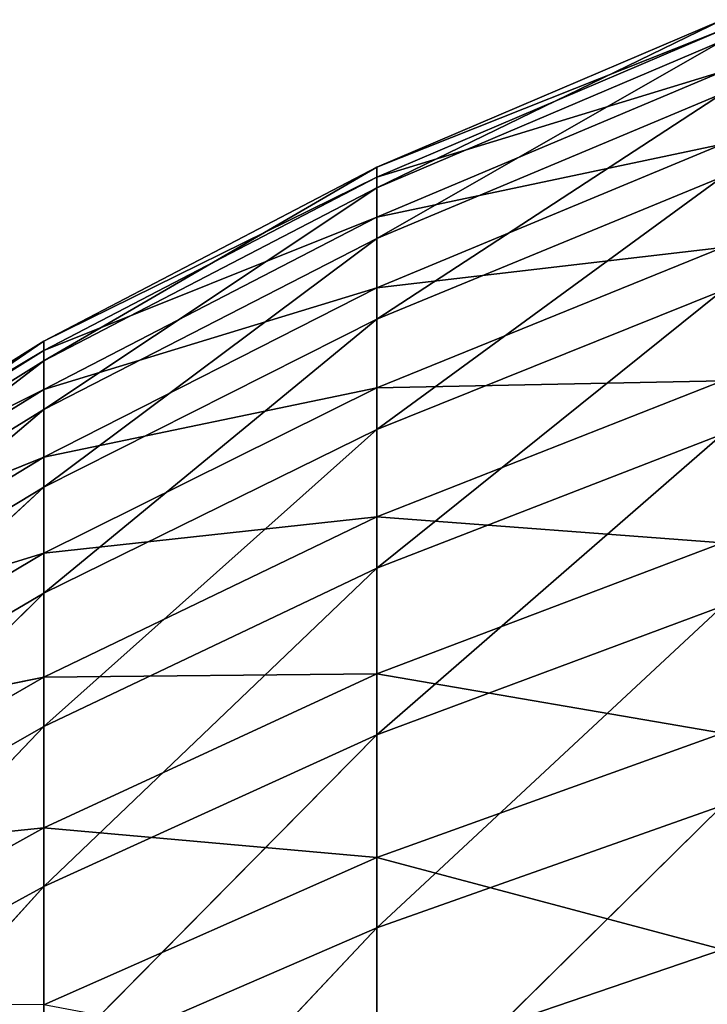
# Model space of a CAD drawing. Header units: centimetres. Extents: x 0 to 30.7, y 0 to 40.
# Tile 490 of 656: x 0.1749 to 0.2498, y 39.2945 to 39.4018. Entities that reach past the tile are written whole.
import ezdxf

# ---------------------------------------------------------------- set-up
doc = ezdxf.new("R2010")
doc.units = ezdxf.units.CM
doc.header["$LTSCALE"] = 2.54
doc.layers.get('0').update_dxf_attribs({"true_color": 0xff5454})

# ---------------------------------------------------------------- blocks, each defined once
blk = doc.blocks.new('Kosz na _mieci DERBIN SMALL.STL')
at = {"color": 0}
for p, q in [((0.25147, 39.40183, 1.20723), (0.21379, 39.38352, 1.24708)), ((0.25147, 39.40183, 1.20723), (0.21379, 39.38352, 1.24708)), ((0.25147, 39.40183, 1.20723), (0.21379, 39.38576, 1.20699)), ((0.25147, 39.40183, 1.20723), (0.21379, 39.38576, 1.20699)), ((0.25147, 39.40072, 1.16576), (0.21379, 39.38576, 1.20699)), ((0.25147, 39.40072, 1.16576), (0.21379, 39.38576, 1.20699)), ((0.25147, 39.40072, 1.16576), (0.21379, 39.38468, 1.16686)), ((0.25147, 39.40072, 1.16576), (0.21379, 39.38468, 1.16686)), ((0.25147, 39.39952, 1.24864), (0.21379, 39.37798, 1.28685)), ((0.25147, 39.39952, 1.24864), (0.21379, 39.37798, 1.28685)), ((0.25147, 39.39952, 1.24864), (0.21379, 39.38352, 1.24708)), ((0.25147, 39.39952, 1.24864), (0.21379, 39.38352, 1.24708)), ((0.25147, 39.39618, 1.12453), (0.21379, 39.38468, 1.16686)), ((0.25147, 39.39618, 1.12453), (0.21379, 39.38468, 1.16686)), ((0.25147, 39.39618, 1.12453), (0.21379, 39.38029, 1.12695)), ((0.25147, 39.39618, 1.12453), (0.21379, 39.38029, 1.12695)), ((0.25147, 39.3938, 1.28973), (0.21379, 39.36918, 1.32603)), ((0.25147, 39.3938, 1.28973), (0.21379, 39.36918, 1.32603)), ((0.25147, 39.3938, 1.28973), (0.21379, 39.37798, 1.28685)), ((0.25147, 39.3938, 1.28973), (0.21379, 39.37798, 1.28685)), ((0.25147, 39.38825, 1.08381), (0.21379, 39.38029, 1.12695)), ((0.25147, 39.38825, 1.08381), (0.21379, 39.38029, 1.12695)), ((0.25147, 39.38825, 1.08381), (0.21379, 39.37261, 1.08753)), ((0.25147, 39.38825, 1.08381), (0.21379, 39.37261, 1.08753)), ((0.21379, 39.38576, 1.20699), (0.17749, 39.36465, 1.24525)), ((0.21379, 39.38576, 1.20699), (0.17749, 39.36465, 1.24525)), ((0.21379, 39.38576, 1.20699), (0.17749, 39.3668, 1.20672)), ((0.21379, 39.38576, 1.20699), (0.17749, 39.3668, 1.20672)), ((0.21379, 39.38576, 1.20699), (0.21379, 39.38352, 1.24708)), ((0.21379, 39.38468, 1.16686), (0.21379, 39.38576, 1.20699)), ((0.21379, 39.38576, 1.20699), (0.21379, 39.38352, 1.24708)), ((0.21379, 39.38468, 1.16686), (0.21379, 39.38576, 1.20699)), ((0.21379, 39.38468, 1.16686), (0.17749, 39.3668, 1.20672)), ((0.21379, 39.38468, 1.16686), (0.17749, 39.3668, 1.20672)), ((0.21379, 39.38468, 1.16686), (0.17749, 39.36576, 1.16815)), ((0.21379, 39.38468, 1.16686), (0.17749, 39.36576, 1.16815)), ((0.25147, 39.3847, 1.3302), (0.21379, 39.35717, 1.36434)), ((0.25147, 39.3847, 1.3302), (0.21379, 39.35717, 1.36434)), ((0.25147, 39.3847, 1.3302), (0.21379, 39.36918, 1.32603)), ((0.25147, 39.3847, 1.3302), (0.21379, 39.36918, 1.32603)), ((0.21379, 39.38029, 1.12695), (0.21379, 39.38468, 1.16686)), ((0.21379, 39.38029, 1.12695), (0.21379, 39.38468, 1.16686)), ((0.21379, 39.38352, 1.24708), (0.17749, 39.35933, 1.28346)), ((0.21379, 39.38352, 1.24708), (0.17749, 39.35933, 1.28346)), ((0.21379, 39.38352, 1.24708), (0.17749, 39.36465, 1.24525)), ((0.21379, 39.38352, 1.24708), (0.17749, 39.36465, 1.24525)), ((0.21379, 39.38352, 1.24708), (0.21379, 39.37798, 1.28685)), ((0.21379, 39.38352, 1.24708), (0.21379, 39.37798, 1.28685)), ((0.21379, 39.38029, 1.12695), (0.17749, 39.36576, 1.16815)), ((0.21379, 39.38029, 1.12695), (0.17749, 39.36576, 1.16815)), ((0.21379, 39.38029, 1.12695), (0.17749, 39.36154, 1.1298)), ((0.21379, 39.38029, 1.12695), (0.17749, 39.36154, 1.1298)), ((0.21379, 39.37261, 1.08753), (0.21379, 39.38029, 1.12695)), ((0.21379, 39.37261, 1.08753), (0.21379, 39.38029, 1.12695)), ((0.21379, 39.37798, 1.28685), (0.17749, 39.35086, 1.32111)), ((0.21379, 39.37798, 1.28685), (0.17749, 39.35086, 1.32111)), ((0.21379, 39.37798, 1.28685), (0.17749, 39.35933, 1.28346)), ((0.21379, 39.37798, 1.28685), (0.17749, 39.35933, 1.28346)), ((0.21379, 39.37798, 1.28685), (0.21379, 39.36918, 1.32603)), ((0.21379, 39.37798, 1.28685), (0.21379, 39.36918, 1.32603)), ((0.25147, 39.37699, 1.04389), (0.21379, 39.37261, 1.08753)), ((0.25147, 39.37699, 1.04389), (0.21379, 39.37261, 1.08753)), ((0.25147, 39.37699, 1.04389), (0.21379, 39.36171, 1.04889)), ((0.25147, 39.37699, 1.04389), (0.21379, 39.36171, 1.04889)), ((0.21379, 39.37261, 1.08753), (0.17749, 39.36154, 1.1298)), ((0.21379, 39.37261, 1.08753), (0.17749, 39.36154, 1.1298)), ((0.21379, 39.37261, 1.08753), (0.17749, 39.35416, 1.09192)), ((0.21379, 39.37261, 1.08753), (0.17749, 39.35416, 1.09192)), ((0.21379, 39.36171, 1.04889), (0.21379, 39.37261, 1.08753)), ((0.21379, 39.36171, 1.04889), (0.21379, 39.37261, 1.08753)), ((0.25147, 39.3723, 1.36978), (0.21379, 39.34204, 1.40153)), ((0.25147, 39.3723, 1.36978), (0.21379, 39.34204, 1.40153)), ((0.25147, 39.3723, 1.36978), (0.21379, 39.35717, 1.36434)), ((0.25147, 39.3723, 1.36978), (0.21379, 39.35717, 1.36434)), ((0.21379, 39.36918, 1.32603), (0.17749, 39.33932, 1.35793)), ((0.21379, 39.36918, 1.32603), (0.17749, 39.33932, 1.35793)), ((0.21379, 39.36918, 1.32603), (0.17749, 39.35086, 1.32111)), ((0.21379, 39.36918, 1.32603), (0.17749, 39.35086, 1.32111)), ((0.21379, 39.36918, 1.32603), (0.21379, 39.35717, 1.36434)), ((0.21379, 39.36918, 1.32603), (0.21379, 39.35717, 1.36434)), ((0.17749, 39.3668, 1.20672), (0.14277, 39.34301, 1.24314)), ((0.17749, 39.3668, 1.20672), (0.14277, 39.34301, 1.24314)), ((0.17749, 39.3668, 1.20672), (0.14277, 39.34506, 1.20641)), ((0.17749, 39.3668, 1.20672), (0.14277, 39.34506, 1.20641)), ((0.17749, 39.3668, 1.20672), (0.17749, 39.36465, 1.24525)), ((0.17749, 39.36576, 1.16815), (0.17749, 39.3668, 1.20672)), ((0.17749, 39.3668, 1.20672), (0.17749, 39.36465, 1.24525)), ((0.17749, 39.36576, 1.16815), (0.17749, 39.3668, 1.20672)), ((0.17749, 39.36576, 1.16815), (0.14277, 39.34506, 1.20641)), ((0.17749, 39.36576, 1.16815), (0.14277, 39.34506, 1.20641)), ((0.17749, 39.36576, 1.16815), (0.14277, 39.34407, 1.16963)), ((0.17749, 39.36576, 1.16815), (0.14277, 39.34407, 1.16963)), ((0.17749, 39.36154, 1.1298), (0.17749, 39.36576, 1.16815)), ((0.17749, 39.36154, 1.1298), (0.17749, 39.36576, 1.16815)), ((0.17749, 39.36465, 1.24525), (0.14277, 39.33794, 1.27958)), ((0.17749, 39.36465, 1.24525), (0.14277, 39.33794, 1.27958)), ((0.17749, 39.36465, 1.24525), (0.14277, 39.34301, 1.24314)), ((0.17749, 39.36465, 1.24525), (0.14277, 39.34301, 1.24314)), ((0.17749, 39.36465, 1.24525), (0.17749, 39.35933, 1.28346)), ((0.17749, 39.36465, 1.24525), (0.17749, 39.35933, 1.28346)), ((0.25147, 39.36247, 1.00503), (0.21379, 39.36171, 1.04889)), ((0.25147, 39.36247, 1.00503), (0.21379, 39.36171, 1.04889)), ((0.25147, 39.36247, 1.00503), (0.21379, 39.34765, 1.01128)), ((0.25147, 39.36247, 1.00503), (0.21379, 39.34765, 1.01128)), ((0.17749, 39.36154, 1.1298), (0.14277, 39.34407, 1.16963)), ((0.17749, 39.36154, 1.1298), (0.14277, 39.34407, 1.16963)), ((0.17749, 39.36154, 1.1298), (0.14277, 39.34005, 1.13307)), ((0.17749, 39.36154, 1.1298), (0.14277, 39.34005, 1.13307)), ((0.21379, 39.36171, 1.04889), (0.17749, 39.35416, 1.09192)), ((0.21379, 39.36171, 1.04889), (0.17749, 39.35416, 1.09192)), ((0.21379, 39.36171, 1.04889), (0.17749, 39.34369, 1.05479)), ((0.21379, 39.36171, 1.04889), (0.17749, 39.34369, 1.05479)), ((0.17749, 39.35416, 1.09192), (0.17749, 39.36154, 1.1298)), ((0.17749, 39.35416, 1.09192), (0.17749, 39.36154, 1.1298)), ((0.21379, 39.34765, 1.01128), (0.21379, 39.36171, 1.04889)), ((0.21379, 39.34765, 1.01128), (0.21379, 39.36171, 1.04889)), ((0.17749, 39.35933, 1.28346), (0.14277, 39.32987, 1.31547)), ((0.17749, 39.35933, 1.28346), (0.14277, 39.32987, 1.31547)), ((0.17749, 39.35933, 1.28346), (0.14277, 39.33794, 1.27958)), ((0.17749, 39.35933, 1.28346), (0.14277, 39.33794, 1.27958)), ((0.17749, 39.35933, 1.28346), (0.17749, 39.35086, 1.32111)), ((0.17749, 39.35933, 1.28346), (0.17749, 39.35086, 1.32111)), ((0.21379, 39.35717, 1.36434), (0.17749, 39.32478, 1.39367)), ((0.21379, 39.35717, 1.36434), (0.17749, 39.32478, 1.39367)), ((0.21379, 39.35717, 1.36434), (0.17749, 39.33932, 1.35793)), ((0.21379, 39.35717, 1.36434), (0.17749, 39.33932, 1.35793)), ((0.21379, 39.35717, 1.36434), (0.21379, 39.34204, 1.40153)), ((0.21379, 39.35717, 1.36434), (0.21379, 39.34204, 1.40153)), ((0.25147, 39.35667, 1.4082), (0.21379, 39.32388, 1.43735)), ((0.25147, 39.35667, 1.4082), (0.21379, 39.32388, 1.43735)), ((0.25147, 39.35667, 1.4082), (0.21379, 39.34204, 1.40153)), ((0.25147, 39.35667, 1.4082), (0.21379, 39.34204, 1.40153)), ((0.17749, 39.35416, 1.09192), (0.14277, 39.34005, 1.13307)), ((0.17749, 39.35416, 1.09192), (0.14277, 39.34005, 1.13307)), ((0.17749, 39.35416, 1.09192), (0.14277, 39.33302, 1.09696)), ((0.17749, 39.35416, 1.09192), (0.14277, 39.33302, 1.09696)), ((0.17749, 39.34369, 1.05479), (0.17749, 39.35416, 1.09192)), ((0.17749, 39.34369, 1.05479), (0.17749, 39.35416, 1.09192)), ((0.17749, 39.35086, 1.32111), (0.14277, 39.31887, 1.35057)), ((0.17749, 39.35086, 1.32111), (0.14277, 39.31887, 1.35057)), ((0.17749, 39.35086, 1.32111), (0.14277, 39.32987, 1.31547)), ((0.17749, 39.35086, 1.32111), (0.14277, 39.32987, 1.31547)), ((0.17749, 39.35086, 1.32111), (0.17749, 39.33932, 1.35793)), ((0.17749, 39.35086, 1.32111), (0.17749, 39.33932, 1.35793)), ((0.21379, 39.34765, 1.01128), (0.17749, 39.34369, 1.05479)), ((0.21379, 39.34765, 1.01128), (0.17749, 39.34369, 1.05479)), ((0.21379, 39.34765, 1.01128), (0.17749, 39.33018, 1.01864)), ((0.21379, 39.34765, 1.01128), (0.17749, 39.33018, 1.01864)), ((0.25147, 39.34479, 0.96751), (0.21379, 39.34765, 1.01128)), ((0.25147, 39.34479, 0.96751), (0.21379, 39.34765, 1.01128)), ((0.21379, 39.33054, 0.97496), (0.21379, 39.34765, 1.01128)), ((0.21379, 39.33054, 0.97496), (0.21379, 39.34765, 1.01128)), ((0.25147, 39.34479, 0.96751), (0.21379, 39.33054, 0.97496)), ((0.25147, 39.34479, 0.96751), (0.21379, 39.33054, 0.97496)), ((0.17749, 39.34369, 1.05479), (0.14277, 39.33302, 1.09696)), ((0.17749, 39.34369, 1.05479), (0.14277, 39.33302, 1.09696)), ((0.17749, 39.34369, 1.05479), (0.14277, 39.32303, 1.06155)), ((0.17749, 39.34369, 1.05479), (0.14277, 39.32303, 1.06155)), ((0.17749, 39.33018, 1.01864), (0.17749, 39.34369, 1.05479)), ((0.17749, 39.33018, 1.01864), (0.17749, 39.34369, 1.05479)), ((0.21379, 39.34204, 1.40153), (0.17749, 39.30734, 1.42808)), ((0.21379, 39.34204, 1.40153), (0.17749, 39.30734, 1.42808)), ((0.21379, 39.34204, 1.40153), (0.17749, 39.32478, 1.39367)), ((0.21379, 39.34204, 1.40153), (0.17749, 39.32478, 1.39367)), ((0.21379, 39.34204, 1.40153), (0.21379, 39.32388, 1.43735)), ((0.21379, 39.34204, 1.40153), (0.21379, 39.32388, 1.43735)), ((0.17749, 39.33932, 1.35793), (0.14277, 39.305, 1.38465)), ((0.17749, 39.33932, 1.35793), (0.14277, 39.305, 1.38465)), ((0.17749, 39.33932, 1.35793), (0.14277, 39.31887, 1.35057)), ((0.17749, 39.33932, 1.35793), (0.14277, 39.31887, 1.35057)), ((0.17749, 39.33932, 1.35793), (0.17749, 39.32478, 1.39367)), ((0.17749, 39.33932, 1.35793), (0.17749, 39.32478, 1.39367)), ((0.25147, 39.33791, 1.4452), (0.21379, 39.30284, 1.47154)), ((0.25147, 39.33791, 1.4452), (0.21379, 39.30284, 1.47154)), ((0.25147, 39.33791, 1.4452), (0.21379, 39.32388, 1.43735)), ((0.25147, 39.33791, 1.4452), (0.21379, 39.32388, 1.43735)), ((0.17749, 39.33018, 1.01864), (0.14277, 39.32303, 1.06155)), ((0.17749, 39.33018, 1.01864), (0.14277, 39.32303, 1.06155)), ((0.17749, 39.33018, 1.01864), (0.14277, 39.31015, 1.02709)), ((0.17749, 39.33018, 1.01864), (0.14277, 39.31015, 1.02709)), ((0.21379, 39.33054, 0.97496), (0.17749, 39.33018, 1.01864)), ((0.21379, 39.33054, 0.97496), (0.17749, 39.33018, 1.01864)), ((0.21379, 39.33054, 0.97496), (0.17749, 39.31373, 0.98374)), ((0.21379, 39.33054, 0.97496), (0.17749, 39.31373, 0.98374)), ((0.17749, 39.31373, 0.98374), (0.17749, 39.33018, 1.01864)), ((0.17749, 39.31373, 0.98374), (0.17749, 39.33018, 1.01864)), ((0.25147, 39.32407, 0.93157), (0.21379, 39.33054, 0.97496)), ((0.25147, 39.32407, 0.93157), (0.21379, 39.33054, 0.97496)), ((0.21379, 39.31049, 0.94017), (0.21379, 39.33054, 0.97496)), ((0.21379, 39.31049, 0.94017), (0.21379, 39.33054, 0.97496)), ((0.17749, 39.32478, 1.39367), (0.14277, 39.28837, 1.41746)), ((0.17749, 39.32478, 1.39367), (0.14277, 39.28837, 1.41746)), ((0.17749, 39.32478, 1.39367), (0.14277, 39.305, 1.38465)), ((0.17749, 39.32478, 1.39367), (0.14277, 39.305, 1.38465)), ((0.17749, 39.32478, 1.39367), (0.17749, 39.30734, 1.42808)), ((0.17749, 39.32478, 1.39367), (0.17749, 39.30734, 1.42808)), ((0.21379, 39.32388, 1.43735), (0.17749, 39.28711, 1.46094)), ((0.21379, 39.32388, 1.43735), (0.17749, 39.28711, 1.46094)), ((0.21379, 39.32388, 1.43735), (0.17749, 39.30734, 1.42808)), ((0.21379, 39.32388, 1.43735), (0.17749, 39.30734, 1.42808)), ((0.25147, 39.32407, 0.93157), (0.21379, 39.31049, 0.94017)), ((0.25147, 39.32407, 0.93157), (0.21379, 39.31049, 0.94017)), ((0.21379, 39.32388, 1.43735), (0.21379, 39.30284, 1.47154)), ((0.21379, 39.32388, 1.43735), (0.21379, 39.30284, 1.47154)), ((0.25147, 39.31617, 1.48053), (0.21379, 39.27904, 1.50388)), ((0.25147, 39.31617, 1.48053), (0.21379, 39.27904, 1.50388)), ((0.25147, 39.31617, 1.48053), (0.21379, 39.30284, 1.47154)), ((0.25147, 39.31617, 1.48053), (0.21379, 39.30284, 1.47154)), ((0.17749, 39.31373, 0.98374), (0.14277, 39.31015, 1.02709)), ((0.17749, 39.31373, 0.98374), (0.14277, 39.31015, 1.02709)), ((0.17749, 39.31373, 0.98374), (0.14277, 39.29447, 0.99381)), ((0.17749, 39.31373, 0.98374), (0.14277, 39.29447, 0.99381)), ((0.21379, 39.31049, 0.94017), (0.17749, 39.31373, 0.98374)), ((0.21379, 39.31049, 0.94017), (0.17749, 39.31373, 0.98374)), ((0.17749, 39.29446, 0.95031), (0.17749, 39.31373, 0.98374)), ((0.17749, 39.29446, 0.95031), (0.17749, 39.31373, 0.98374)), ((0.21379, 39.31049, 0.94017), (0.17749, 39.29446, 0.95031)), ((0.21379, 39.31049, 0.94017), (0.17749, 39.29446, 0.95031)), ((0.25147, 39.30046, 0.89747), (0.21379, 39.31049, 0.94017)), ((0.25147, 39.30046, 0.89747), (0.21379, 39.31049, 0.94017)), ((0.21379, 39.28763, 0.90716), (0.21379, 39.31049, 0.94017)), ((0.21379, 39.28763, 0.90716), (0.21379, 39.31049, 0.94017)), ((0.17749, 39.30734, 1.42808), (0.14277, 39.26909, 1.44879)), ((0.17749, 39.30734, 1.42808), (0.14277, 39.26909, 1.44879)), ((0.17749, 39.30734, 1.42808), (0.14277, 39.28837, 1.41746)), ((0.17749, 39.30734, 1.42808), (0.14277, 39.28837, 1.41746)), ((0.17749, 39.30734, 1.42808), (0.17749, 39.28711, 1.46094)), ((0.17749, 39.30734, 1.42808), (0.17749, 39.28711, 1.46094)), ((0.21379, 39.30284, 1.47154), (0.17749, 39.26424, 1.49202)), ((0.21379, 39.30284, 1.47154), (0.17749, 39.26424, 1.49202)), ((0.21379, 39.30284, 1.47154), (0.17749, 39.28711, 1.46094)), ((0.21379, 39.30284, 1.47154), (0.17749, 39.28711, 1.46094)), ((0.21379, 39.30284, 1.47154), (0.21379, 39.27904, 1.50388)), ((0.21379, 39.30284, 1.47154), (0.21379, 39.27904, 1.50388)), ((0.25147, 39.30046, 0.89747), (0.21379, 39.28763, 0.90716)), ((0.25147, 39.30046, 0.89747), (0.21379, 39.28763, 0.90716))]:
    blk.add_line(p, q, dxfattribs=at)
mesh = blk.add_polyface(dxfattribs=at)
corners = [(0.25147, 39.39952, 1.24864), (0.25147, 39.40183, 1.20723), (0.21379, 39.38352, 1.24708)]
mesh.append_faces([[corners[k] for k in face] for face in [(0, 1, 2)]], dxfattribs={"color": 0})
mesh = blk.add_polyface(dxfattribs=at)
corners = [(0.21379, 39.38352, 1.24708), (0.25147, 39.40183, 1.20723), (0.21379, 39.38576, 1.20699)]
mesh.append_faces([[corners[k] for k in face] for face in [(0, 1, 2)]], dxfattribs={"color": 0})
mesh = blk.add_polyface(dxfattribs=at)
corners = [(0.25147, 39.40183, 1.20723), (0.25147, 39.40072, 1.16576), (0.21379, 39.38576, 1.20699)]
mesh.append_faces([[corners[k] for k in face] for face in [(0, 1, 2)]], dxfattribs={"color": 0})
mesh = blk.add_polyface(dxfattribs=at)
corners = [(0.21379, 39.38576, 1.20699), (0.25147, 39.40072, 1.16576), (0.21379, 39.38468, 1.16686)]
mesh.append_faces([[corners[k] for k in face] for face in [(0, 1, 2)]], dxfattribs={"color": 0})
mesh = blk.add_polyface(dxfattribs=at)
corners = [(0.21379, 39.38468, 1.16686), (0.25147, 39.40072, 1.16576), (0.25147, 39.39618, 1.12453)]
mesh.append_faces([[corners[k] for k in face] for face in [(0, 1, 2)]], dxfattribs={"color": 0})
mesh = blk.add_polyface(dxfattribs=at)
corners = [(0.25147, 39.3938, 1.28973), (0.25147, 39.39952, 1.24864), (0.21379, 39.37798, 1.28685)]
mesh.append_faces([[corners[k] for k in face] for face in [(0, 1, 2)]], dxfattribs={"color": 0})
mesh = blk.add_polyface(dxfattribs=at)
corners = [(0.21379, 39.37798, 1.28685), (0.25147, 39.39952, 1.24864), (0.21379, 39.38352, 1.24708)]
mesh.append_faces([[corners[k] for k in face] for face in [(0, 1, 2)]], dxfattribs={"color": 0})
mesh = blk.add_polyface(dxfattribs=at)
corners = [(0.21379, 39.38468, 1.16686), (0.25147, 39.39618, 1.12453), (0.21379, 39.38029, 1.12695)]
mesh.append_faces([[corners[k] for k in face] for face in [(0, 1, 2)]], dxfattribs={"color": 0})
mesh = blk.add_polyface(dxfattribs=at)
corners = [(0.21379, 39.38029, 1.12695), (0.25147, 39.39618, 1.12453), (0.25147, 39.38825, 1.08381)]
mesh.append_faces([[corners[k] for k in face] for face in [(0, 1, 2)]], dxfattribs={"color": 0})
mesh = blk.add_polyface(dxfattribs=at)
corners = [(0.25147, 39.3847, 1.3302), (0.25147, 39.3938, 1.28973), (0.21379, 39.36918, 1.32603)]
mesh.append_faces([[corners[k] for k in face] for face in [(0, 1, 2)]], dxfattribs={"color": 0})
mesh = blk.add_polyface(dxfattribs=at)
corners = [(0.21379, 39.36918, 1.32603), (0.25147, 39.3938, 1.28973), (0.21379, 39.37798, 1.28685)]
mesh.append_faces([[corners[k] for k in face] for face in [(0, 1, 2)]], dxfattribs={"color": 0})
mesh = blk.add_polyface(dxfattribs=at)
corners = [(0.21379, 39.38029, 1.12695), (0.25147, 39.38825, 1.08381), (0.21379, 39.37261, 1.08753)]
mesh.append_faces([[corners[k] for k in face] for face in [(0, 1, 2)]], dxfattribs={"color": 0})
mesh = blk.add_polyface(dxfattribs=at)
corners = [(0.21379, 39.37261, 1.08753), (0.25147, 39.38825, 1.08381), (0.25147, 39.37699, 1.04389)]
mesh.append_faces([[corners[k] for k in face] for face in [(0, 1, 2)]], dxfattribs={"color": 0})
mesh = blk.add_polyface(dxfattribs=at)
corners = [(0.21379, 39.38352, 1.24708), (0.21379, 39.38576, 1.20699), (0.17749, 39.36465, 1.24525)]
mesh.append_faces([[corners[k] for k in face] for face in [(0, 1, 2)]], dxfattribs={"color": 0})
mesh = blk.add_polyface(dxfattribs=at)
corners = [(0.17749, 39.36465, 1.24525), (0.21379, 39.38576, 1.20699), (0.17749, 39.3668, 1.20672)]
mesh.append_faces([[corners[k] for k in face] for face in [(0, 1, 2)]], dxfattribs={"color": 0})
mesh = blk.add_polyface(dxfattribs=at)
corners = [(0.21379, 39.38576, 1.20699), (0.21379, 39.38468, 1.16686), (0.17749, 39.3668, 1.20672)]
mesh.append_faces([[corners[k] for k in face] for face in [(0, 1, 2)]], dxfattribs={"color": 0})
mesh = blk.add_polyface(dxfattribs=at)
corners = [(0.17749, 39.3668, 1.20672), (0.21379, 39.38468, 1.16686), (0.17749, 39.36576, 1.16815)]
mesh.append_faces([[corners[k] for k in face] for face in [(0, 1, 2)]], dxfattribs={"color": 0})
mesh = blk.add_polyface(dxfattribs=at)
corners = [(0.17749, 39.36576, 1.16815), (0.21379, 39.38468, 1.16686), (0.21379, 39.38029, 1.12695)]
mesh.append_faces([[corners[k] for k in face] for face in [(0, 1, 2)]], dxfattribs={"color": 0})
mesh = blk.add_polyface(dxfattribs=at)
corners = [(0.25147, 39.3723, 1.36978), (0.25147, 39.3847, 1.3302), (0.21379, 39.35717, 1.36434)]
mesh.append_faces([[corners[k] for k in face] for face in [(0, 1, 2)]], dxfattribs={"color": 0})
mesh = blk.add_polyface(dxfattribs=at)
corners = [(0.21379, 39.35717, 1.36434), (0.25147, 39.3847, 1.3302), (0.21379, 39.36918, 1.32603)]
mesh.append_faces([[corners[k] for k in face] for face in [(0, 1, 2)]], dxfattribs={"color": 0})
mesh = blk.add_polyface(dxfattribs=at)
corners = [(0.21379, 39.37798, 1.28685), (0.21379, 39.38352, 1.24708), (0.17749, 39.35933, 1.28346)]
mesh.append_faces([[corners[k] for k in face] for face in [(0, 1, 2)]], dxfattribs={"color": 0})
mesh = blk.add_polyface(dxfattribs=at)
corners = [(0.17749, 39.35933, 1.28346), (0.21379, 39.38352, 1.24708), (0.17749, 39.36465, 1.24525)]
mesh.append_faces([[corners[k] for k in face] for face in [(0, 1, 2)]], dxfattribs={"color": 0})
mesh = blk.add_polyface(dxfattribs=at)
corners = [(0.17749, 39.36576, 1.16815), (0.21379, 39.38029, 1.12695), (0.17749, 39.36154, 1.1298)]
mesh.append_faces([[corners[k] for k in face] for face in [(0, 1, 2)]], dxfattribs={"color": 0})
mesh = blk.add_polyface(dxfattribs=at)
corners = [(0.17749, 39.36154, 1.1298), (0.21379, 39.38029, 1.12695), (0.21379, 39.37261, 1.08753)]
mesh.append_faces([[corners[k] for k in face] for face in [(0, 1, 2)]], dxfattribs={"color": 0})
mesh = blk.add_polyface(dxfattribs=at)
corners = [(0.21379, 39.36918, 1.32603), (0.21379, 39.37798, 1.28685), (0.17749, 39.35086, 1.32111)]
mesh.append_faces([[corners[k] for k in face] for face in [(0, 1, 2)]], dxfattribs={"color": 0})
mesh = blk.add_polyface(dxfattribs=at)
corners = [(0.17749, 39.35086, 1.32111), (0.21379, 39.37798, 1.28685), (0.17749, 39.35933, 1.28346)]
mesh.append_faces([[corners[k] for k in face] for face in [(0, 1, 2)]], dxfattribs={"color": 0})
mesh = blk.add_polyface(dxfattribs=at)
corners = [(0.21379, 39.37261, 1.08753), (0.25147, 39.37699, 1.04389), (0.21379, 39.36171, 1.04889)]
mesh.append_faces([[corners[k] for k in face] for face in [(0, 1, 2)]], dxfattribs={"color": 0})
mesh = blk.add_polyface(dxfattribs=at)
corners = [(0.21379, 39.36171, 1.04889), (0.25147, 39.37699, 1.04389), (0.25147, 39.36247, 1.00503)]
mesh.append_faces([[corners[k] for k in face] for face in [(0, 1, 2)]], dxfattribs={"color": 0})
mesh = blk.add_polyface(dxfattribs=at)
corners = [(0.17749, 39.36154, 1.1298), (0.21379, 39.37261, 1.08753), (0.17749, 39.35416, 1.09192)]
mesh.append_faces([[corners[k] for k in face] for face in [(0, 1, 2)]], dxfattribs={"color": 0})
mesh = blk.add_polyface(dxfattribs=at)
corners = [(0.17749, 39.35416, 1.09192), (0.21379, 39.37261, 1.08753), (0.21379, 39.36171, 1.04889)]
mesh.append_faces([[corners[k] for k in face] for face in [(0, 1, 2)]], dxfattribs={"color": 0})
mesh = blk.add_polyface(dxfattribs=at)
corners = [(0.25147, 39.35667, 1.4082), (0.25147, 39.3723, 1.36978), (0.21379, 39.34204, 1.40153)]
mesh.append_faces([[corners[k] for k in face] for face in [(0, 1, 2)]], dxfattribs={"color": 0})
mesh = blk.add_polyface(dxfattribs=at)
corners = [(0.21379, 39.34204, 1.40153), (0.25147, 39.3723, 1.36978), (0.21379, 39.35717, 1.36434)]
mesh.append_faces([[corners[k] for k in face] for face in [(0, 1, 2)]], dxfattribs={"color": 0})
mesh = blk.add_polyface(dxfattribs=at)
corners = [(0.21379, 39.35717, 1.36434), (0.21379, 39.36918, 1.32603), (0.17749, 39.33932, 1.35793)]
mesh.append_faces([[corners[k] for k in face] for face in [(0, 1, 2)]], dxfattribs={"color": 0})
mesh = blk.add_polyface(dxfattribs=at)
corners = [(0.17749, 39.33932, 1.35793), (0.21379, 39.36918, 1.32603), (0.17749, 39.35086, 1.32111)]
mesh.append_faces([[corners[k] for k in face] for face in [(0, 1, 2)]], dxfattribs={"color": 0})
mesh = blk.add_polyface(dxfattribs=at)
corners = [(0.17749, 39.36465, 1.24525), (0.17749, 39.3668, 1.20672), (0.14277, 39.34301, 1.24314)]
mesh.append_faces([[corners[k] for k in face] for face in [(0, 1, 2)]], dxfattribs={"color": 0})
mesh = blk.add_polyface(dxfattribs=at)
corners = [(0.14277, 39.34301, 1.24314), (0.17749, 39.3668, 1.20672), (0.14277, 39.34506, 1.20641)]
mesh.append_faces([[corners[k] for k in face] for face in [(0, 1, 2)]], dxfattribs={"color": 0})
mesh = blk.add_polyface(dxfattribs=at)
corners = [(0.17749, 39.3668, 1.20672), (0.17749, 39.36576, 1.16815), (0.14277, 39.34506, 1.20641)]
mesh.append_faces([[corners[k] for k in face] for face in [(0, 1, 2)]], dxfattribs={"color": 0})
mesh = blk.add_polyface(dxfattribs=at)
corners = [(0.14277, 39.34506, 1.20641), (0.17749, 39.36576, 1.16815), (0.14277, 39.34407, 1.16963)]
mesh.append_faces([[corners[k] for k in face] for face in [(0, 1, 2)]], dxfattribs={"color": 0})
mesh = blk.add_polyface(dxfattribs=at)
corners = [(0.14277, 39.34407, 1.16963), (0.17749, 39.36576, 1.16815), (0.17749, 39.36154, 1.1298)]
mesh.append_faces([[corners[k] for k in face] for face in [(0, 1, 2)]], dxfattribs={"color": 0})
mesh = blk.add_polyface(dxfattribs=at)
corners = [(0.17749, 39.35933, 1.28346), (0.17749, 39.36465, 1.24525), (0.14277, 39.33794, 1.27958)]
mesh.append_faces([[corners[k] for k in face] for face in [(0, 1, 2)]], dxfattribs={"color": 0})
mesh = blk.add_polyface(dxfattribs=at)
corners = [(0.14277, 39.33794, 1.27958), (0.17749, 39.36465, 1.24525), (0.14277, 39.34301, 1.24314)]
mesh.append_faces([[corners[k] for k in face] for face in [(0, 1, 2)]], dxfattribs={"color": 0})
mesh = blk.add_polyface(dxfattribs=at)
corners = [(0.21379, 39.36171, 1.04889), (0.25147, 39.36247, 1.00503), (0.21379, 39.34765, 1.01128)]
mesh.append_faces([[corners[k] for k in face] for face in [(0, 1, 2)]], dxfattribs={"color": 0})
mesh = blk.add_polyface(dxfattribs=at)
corners = [(0.21379, 39.34765, 1.01128), (0.25147, 39.36247, 1.00503), (0.25147, 39.34479, 0.96751)]
mesh.append_faces([[corners[k] for k in face] for face in [(0, 1, 2)]], dxfattribs={"color": 0})
mesh = blk.add_polyface(dxfattribs=at)
corners = [(0.14277, 39.34407, 1.16963), (0.17749, 39.36154, 1.1298), (0.14277, 39.34005, 1.13307)]
mesh.append_faces([[corners[k] for k in face] for face in [(0, 1, 2)]], dxfattribs={"color": 0})
mesh = blk.add_polyface(dxfattribs=at)
corners = [(0.14277, 39.34005, 1.13307), (0.17749, 39.36154, 1.1298), (0.17749, 39.35416, 1.09192)]
mesh.append_faces([[corners[k] for k in face] for face in [(0, 1, 2)]], dxfattribs={"color": 0})
mesh = blk.add_polyface(dxfattribs=at)
corners = [(0.17749, 39.35416, 1.09192), (0.21379, 39.36171, 1.04889), (0.17749, 39.34369, 1.05479)]
mesh.append_faces([[corners[k] for k in face] for face in [(0, 1, 2)]], dxfattribs={"color": 0})
mesh = blk.add_polyface(dxfattribs=at)
corners = [(0.17749, 39.34369, 1.05479), (0.21379, 39.36171, 1.04889), (0.21379, 39.34765, 1.01128)]
mesh.append_faces([[corners[k] for k in face] for face in [(0, 1, 2)]], dxfattribs={"color": 0})
mesh = blk.add_polyface(dxfattribs=at)
corners = [(0.17749, 39.35086, 1.32111), (0.17749, 39.35933, 1.28346), (0.14277, 39.32987, 1.31547)]
mesh.append_faces([[corners[k] for k in face] for face in [(0, 1, 2)]], dxfattribs={"color": 0})
mesh = blk.add_polyface(dxfattribs=at)
corners = [(0.14277, 39.32987, 1.31547), (0.17749, 39.35933, 1.28346), (0.14277, 39.33794, 1.27958)]
mesh.append_faces([[corners[k] for k in face] for face in [(0, 1, 2)]], dxfattribs={"color": 0})
mesh = blk.add_polyface(dxfattribs=at)
corners = [(0.21379, 39.34204, 1.40153), (0.21379, 39.35717, 1.36434), (0.17749, 39.32478, 1.39367)]
mesh.append_faces([[corners[k] for k in face] for face in [(0, 1, 2)]], dxfattribs={"color": 0})
mesh = blk.add_polyface(dxfattribs=at)
corners = [(0.17749, 39.32478, 1.39367), (0.21379, 39.35717, 1.36434), (0.17749, 39.33932, 1.35793)]
mesh.append_faces([[corners[k] for k in face] for face in [(0, 1, 2)]], dxfattribs={"color": 0})
mesh = blk.add_polyface(dxfattribs=at)
corners = [(0.25147, 39.33791, 1.4452), (0.25147, 39.35667, 1.4082), (0.21379, 39.32388, 1.43735)]
mesh.append_faces([[corners[k] for k in face] for face in [(0, 1, 2)]], dxfattribs={"color": 0})
mesh = blk.add_polyface(dxfattribs=at)
corners = [(0.21379, 39.32388, 1.43735), (0.25147, 39.35667, 1.4082), (0.21379, 39.34204, 1.40153)]
mesh.append_faces([[corners[k] for k in face] for face in [(0, 1, 2)]], dxfattribs={"color": 0})
mesh = blk.add_polyface(dxfattribs=at)
corners = [(0.14277, 39.34005, 1.13307), (0.17749, 39.35416, 1.09192), (0.14277, 39.33302, 1.09696)]
mesh.append_faces([[corners[k] for k in face] for face in [(0, 1, 2)]], dxfattribs={"color": 0})
mesh = blk.add_polyface(dxfattribs=at)
corners = [(0.14277, 39.33302, 1.09696), (0.17749, 39.35416, 1.09192), (0.17749, 39.34369, 1.05479)]
mesh.append_faces([[corners[k] for k in face] for face in [(0, 1, 2)]], dxfattribs={"color": 0})
mesh = blk.add_polyface(dxfattribs=at)
corners = [(0.17749, 39.33932, 1.35793), (0.17749, 39.35086, 1.32111), (0.14277, 39.31887, 1.35057)]
mesh.append_faces([[corners[k] for k in face] for face in [(0, 1, 2)]], dxfattribs={"color": 0})
mesh = blk.add_polyface(dxfattribs=at)
corners = [(0.14277, 39.31887, 1.35057), (0.17749, 39.35086, 1.32111), (0.14277, 39.32987, 1.31547)]
mesh.append_faces([[corners[k] for k in face] for face in [(0, 1, 2)]], dxfattribs={"color": 0})
mesh = blk.add_polyface(dxfattribs=at)
corners = [(0.17749, 39.34369, 1.05479), (0.21379, 39.34765, 1.01128), (0.17749, 39.33018, 1.01864)]
mesh.append_faces([[corners[k] for k in face] for face in [(0, 1, 2)]], dxfattribs={"color": 0})
mesh = blk.add_polyface(dxfattribs=at)
corners = [(0.17749, 39.33018, 1.01864), (0.21379, 39.34765, 1.01128), (0.21379, 39.33054, 0.97496)]
mesh.append_faces([[corners[k] for k in face] for face in [(0, 1, 2)]], dxfattribs={"color": 0})
mesh = blk.add_polyface(dxfattribs=at)
corners = [(0.21379, 39.34765, 1.01128), (0.25147, 39.34479, 0.96751), (0.21379, 39.33054, 0.97496)]
mesh.append_faces([[corners[k] for k in face] for face in [(0, 1, 2)]], dxfattribs={"color": 0})
mesh = blk.add_polyface(dxfattribs=at)
corners = [(0.21379, 39.33054, 0.97496), (0.25147, 39.34479, 0.96751), (0.25147, 39.32407, 0.93157)]
mesh.append_faces([[corners[k] for k in face] for face in [(0, 1, 2)]], dxfattribs={"color": 0})
mesh = blk.add_polyface(dxfattribs=at)
corners = [(0.14277, 39.33302, 1.09696), (0.17749, 39.34369, 1.05479), (0.14277, 39.32303, 1.06155)]
mesh.append_faces([[corners[k] for k in face] for face in [(0, 1, 2)]], dxfattribs={"color": 0})
mesh = blk.add_polyface(dxfattribs=at)
corners = [(0.14277, 39.32303, 1.06155), (0.17749, 39.34369, 1.05479), (0.17749, 39.33018, 1.01864)]
mesh.append_faces([[corners[k] for k in face] for face in [(0, 1, 2)]], dxfattribs={"color": 0})
mesh = blk.add_polyface(dxfattribs=at)
corners = [(0.21379, 39.32388, 1.43735), (0.21379, 39.34204, 1.40153), (0.17749, 39.30734, 1.42808)]
mesh.append_faces([[corners[k] for k in face] for face in [(0, 1, 2)]], dxfattribs={"color": 0})
mesh = blk.add_polyface(dxfattribs=at)
corners = [(0.17749, 39.30734, 1.42808), (0.21379, 39.34204, 1.40153), (0.17749, 39.32478, 1.39367)]
mesh.append_faces([[corners[k] for k in face] for face in [(0, 1, 2)]], dxfattribs={"color": 0})
mesh = blk.add_polyface(dxfattribs=at)
corners = [(0.17749, 39.32478, 1.39367), (0.17749, 39.33932, 1.35793), (0.14277, 39.305, 1.38465)]
mesh.append_faces([[corners[k] for k in face] for face in [(0, 1, 2)]], dxfattribs={"color": 0})
mesh = blk.add_polyface(dxfattribs=at)
corners = [(0.14277, 39.305, 1.38465), (0.17749, 39.33932, 1.35793), (0.14277, 39.31887, 1.35057)]
mesh.append_faces([[corners[k] for k in face] for face in [(0, 1, 2)]], dxfattribs={"color": 0})
mesh = blk.add_polyface(dxfattribs=at)
corners = [(0.25147, 39.31617, 1.48053), (0.25147, 39.33791, 1.4452), (0.21379, 39.30284, 1.47154)]
mesh.append_faces([[corners[k] for k in face] for face in [(0, 1, 2)]], dxfattribs={"color": 0})
mesh = blk.add_polyface(dxfattribs=at)
corners = [(0.21379, 39.30284, 1.47154), (0.25147, 39.33791, 1.4452), (0.21379, 39.32388, 1.43735)]
mesh.append_faces([[corners[k] for k in face] for face in [(0, 1, 2)]], dxfattribs={"color": 0})
mesh = blk.add_polyface(dxfattribs=at)
corners = [(0.14277, 39.32303, 1.06155), (0.17749, 39.33018, 1.01864), (0.14277, 39.31015, 1.02709)]
mesh.append_faces([[corners[k] for k in face] for face in [(0, 1, 2)]], dxfattribs={"color": 0})
mesh = blk.add_polyface(dxfattribs=at)
corners = [(0.14277, 39.31015, 1.02709), (0.17749, 39.33018, 1.01864), (0.17749, 39.31373, 0.98374)]
mesh.append_faces([[corners[k] for k in face] for face in [(0, 1, 2)]], dxfattribs={"color": 0})
mesh = blk.add_polyface(dxfattribs=at)
corners = [(0.17749, 39.33018, 1.01864), (0.21379, 39.33054, 0.97496), (0.17749, 39.31373, 0.98374)]
mesh.append_faces([[corners[k] for k in face] for face in [(0, 1, 2)]], dxfattribs={"color": 0})
mesh = blk.add_polyface(dxfattribs=at)
corners = [(0.17749, 39.31373, 0.98374), (0.21379, 39.33054, 0.97496), (0.21379, 39.31049, 0.94017)]
mesh.append_faces([[corners[k] for k in face] for face in [(0, 1, 2)]], dxfattribs={"color": 0})
mesh = blk.add_polyface(dxfattribs=at)
corners = [(0.21379, 39.33054, 0.97496), (0.25147, 39.32407, 0.93157), (0.21379, 39.31049, 0.94017)]
mesh.append_faces([[corners[k] for k in face] for face in [(0, 1, 2)]], dxfattribs={"color": 0})
mesh = blk.add_polyface(dxfattribs=at)
corners = [(0.17749, 39.30734, 1.42808), (0.17749, 39.32478, 1.39367), (0.14277, 39.28837, 1.41746)]
mesh.append_faces([[corners[k] for k in face] for face in [(0, 1, 2)]], dxfattribs={"color": 0})
mesh = blk.add_polyface(dxfattribs=at)
corners = [(0.14277, 39.28837, 1.41746), (0.17749, 39.32478, 1.39367), (0.14277, 39.305, 1.38465)]
mesh.append_faces([[corners[k] for k in face] for face in [(0, 1, 2)]], dxfattribs={"color": 0})
mesh = blk.add_polyface(dxfattribs=at)
corners = [(0.21379, 39.30284, 1.47154), (0.21379, 39.32388, 1.43735), (0.17749, 39.28711, 1.46094)]
mesh.append_faces([[corners[k] for k in face] for face in [(0, 1, 2)]], dxfattribs={"color": 0})
mesh = blk.add_polyface(dxfattribs=at)
corners = [(0.17749, 39.28711, 1.46094), (0.21379, 39.32388, 1.43735), (0.17749, 39.30734, 1.42808)]
mesh.append_faces([[corners[k] for k in face] for face in [(0, 1, 2)]], dxfattribs={"color": 0})
mesh = blk.add_polyface(dxfattribs=at)
corners = [(0.21379, 39.31049, 0.94017), (0.25147, 39.32407, 0.93157), (0.25147, 39.30046, 0.89747)]
mesh.append_faces([[corners[k] for k in face] for face in [(0, 1, 2)]], dxfattribs={"color": 0})
mesh = blk.add_polyface(dxfattribs=at)
corners = [(0.25147, 39.29158, 1.51393), (0.25147, 39.31617, 1.48053), (0.21379, 39.27904, 1.50388)]
mesh.append_faces([[corners[k] for k in face] for face in [(0, 1, 2)]], dxfattribs={"color": 0})
mesh = blk.add_polyface(dxfattribs=at)
corners = [(0.21379, 39.27904, 1.50388), (0.25147, 39.31617, 1.48053), (0.21379, 39.30284, 1.47154)]
mesh.append_faces([[corners[k] for k in face] for face in [(0, 1, 2)]], dxfattribs={"color": 0})
mesh = blk.add_polyface(dxfattribs=at)
corners = [(0.14277, 39.31015, 1.02709), (0.17749, 39.31373, 0.98374), (0.14277, 39.29447, 0.99381)]
mesh.append_faces([[corners[k] for k in face] for face in [(0, 1, 2)]], dxfattribs={"color": 0})
mesh = blk.add_polyface(dxfattribs=at)
corners = [(0.14277, 39.29447, 0.99381), (0.17749, 39.31373, 0.98374), (0.17749, 39.29446, 0.95031)]
mesh.append_faces([[corners[k] for k in face] for face in [(0, 1, 2)]], dxfattribs={"color": 0})
mesh = blk.add_polyface(dxfattribs=at)
corners = [(0.17749, 39.31373, 0.98374), (0.21379, 39.31049, 0.94017), (0.17749, 39.29446, 0.95031)]
mesh.append_faces([[corners[k] for k in face] for face in [(0, 1, 2)]], dxfattribs={"color": 0})
mesh = blk.add_polyface(dxfattribs=at)
corners = [(0.17749, 39.29446, 0.95031), (0.21379, 39.31049, 0.94017), (0.21379, 39.28763, 0.90716)]
mesh.append_faces([[corners[k] for k in face] for face in [(0, 1, 2)]], dxfattribs={"color": 0})
mesh = blk.add_polyface(dxfattribs=at)
corners = [(0.21379, 39.31049, 0.94017), (0.25147, 39.30046, 0.89747), (0.21379, 39.28763, 0.90716)]
mesh.append_faces([[corners[k] for k in face] for face in [(0, 1, 2)]], dxfattribs={"color": 0})
mesh = blk.add_polyface(dxfattribs=at)
corners = [(0.17749, 39.28711, 1.46094), (0.17749, 39.30734, 1.42808), (0.14277, 39.26909, 1.44879)]
mesh.append_faces([[corners[k] for k in face] for face in [(0, 1, 2)]], dxfattribs={"color": 0})
mesh = blk.add_polyface(dxfattribs=at)
corners = [(0.14277, 39.26909, 1.44879), (0.17749, 39.30734, 1.42808), (0.14277, 39.28837, 1.41746)]
mesh.append_faces([[corners[k] for k in face] for face in [(0, 1, 2)]], dxfattribs={"color": 0})
mesh = blk.add_polyface(dxfattribs=at)
corners = [(0.21379, 39.27904, 1.50388), (0.21379, 39.30284, 1.47154), (0.17749, 39.26424, 1.49202)]
mesh.append_faces([[corners[k] for k in face] for face in [(0, 1, 2)]], dxfattribs={"color": 0})
mesh = blk.add_polyface(dxfattribs=at)
corners = [(0.17749, 39.26424, 1.49202), (0.21379, 39.30284, 1.47154), (0.17749, 39.28711, 1.46094)]
mesh.append_faces([[corners[k] for k in face] for face in [(0, 1, 2)]], dxfattribs={"color": 0})
mesh = blk.add_polyface(dxfattribs=at)
corners = [(0.21379, 39.28763, 0.90716), (0.25147, 39.30046, 0.89747), (0.25147, 39.27411, 0.86543)]
mesh.append_faces([[corners[k] for k in face] for face in [(0, 1, 2)]], dxfattribs={"color": 0})

msp = doc.modelspace()

# ---------------------------------------------------------------- block references
at = {"color": 0}
msp.add_blockref('Kosz na _mieci DERBIN SMALL.STL', (0, 0), dxfattribs=at)

doc.saveas('drawing.dxf')
